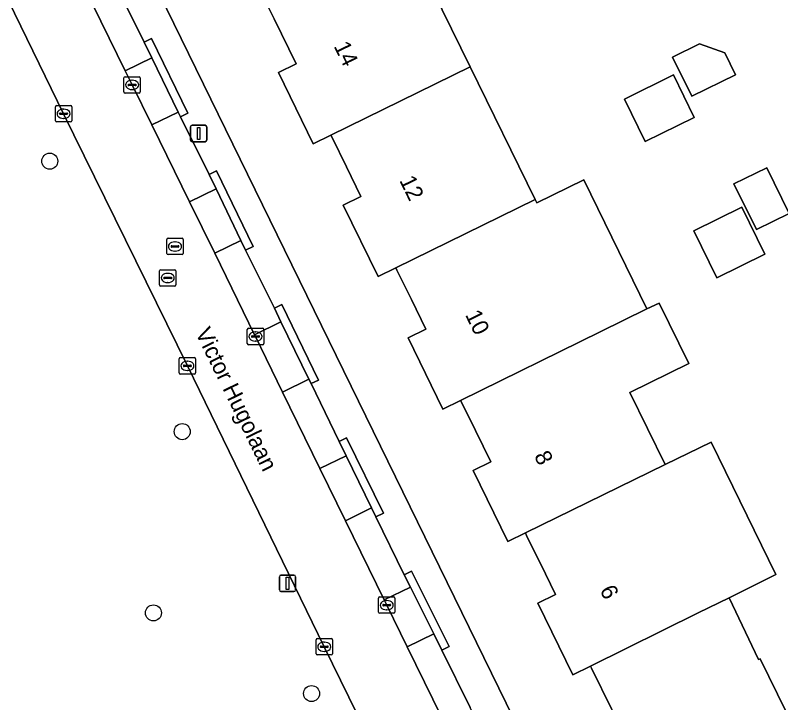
# Model space of a CAD drawing. Extents: x 160455 to 162082, y 388339 to 389736.
# Drawn here: x 160725.97 to 160772.64, y 388685.6 to 388727.48 of the extents above; entities that cross this region are included whole.
import ezdxf

# ---------------------------------------------------------------- set-up
doc = ezdxf.new("R2010")
doc.units = 0
for name, color, linetype in [('IMGEO_Boom', 7, 'Continuous'), ('IMGEO_Erf', 7, 'Continuous'), ('IMGEO_Groenvoorziening', 7, 'Continuous'), ('IMGEO_Kolk', 7, 'Continuous'), ('IMGEO_Lichtmast', 7, 'Continuous'), ('IMGEO_Openbare_ruimte_label', 7, 'Continuous'), ('IMGEO_Pand', 7, 'Continuous'), ('IMGEO_Pand_nummerreeks', 7, 'Continuous'), ('IMGEO_Parkeervlak_open', 7, 'Continuous'), ('IMGEO_Rijbaan_lokaal_gesloten', 7, 'Continuous'), ('IMGEO_Rioolput', 7, 'Continuous'), ('IMGEO_Voetpad_open', 7, 'Continuous')]:
    doc.layers.add(name, color=color, linetype=linetype)

msp = doc.modelspace()

# ---------------------------------------------------------------- linework, layer by layer
at = {"layer": 'IMGEO_Boom'}
for centre in [(160728.076, 388718.588), (160736.153, 388702.11), (160734.396, 388691.067), (160744.034, 388686.153)]:
    msp.add_circle(centre, 0.489, dxfattribs=at)
at = {"layer": 'IMGEO_Erf'}
for points in [[(160703.918, 388791.781), (160724.364, 388750), (160764.9, 388667.168), (160765.381, 388666.169), (160766.298, 388664.267), (160941.708, 388750)], [(160749.739, 388732.41), (160753.706, 388724.33), (160757.667, 388716.261), (160757.773, 388716.046), (160760.626, 388717.447), (160764.486, 388709.583), (160765.224, 388709.945), (160767.03, 388706.264), (160763.44, 388704.502), (160765.596, 388700.109), (160768.396, 388701.478), (160772.346, 388693.402), (160769.492, 388691.995), (160771.276, 388688.22), (160771.384, 388688.273), (160773.49, 388683.966)], [(160762.335, 388685.179), (160761.1, 388687.705), (160761.039, 388687.829), (160759.963, 388687.299), (160757.831, 388691.661), (160758.909, 388692.188), (160758.294, 388693.446), (160757.145, 388695.793), (160757.075, 388695.936), (160755.997, 388695.408), (160753.88, 388699.743), (160754.959, 388700.27), (160754.025, 388702.173), (160753.193, 388703.87), (160753.122, 388704.014), (160752.045, 388703.487), (160749.922, 388707.829), (160751, 388708.356), (160750.12, 388710.152), (160749.239, 388711.948), (160749.166, 388712.098), (160748.088, 388711.57), (160745.968, 388715.908), (160747.046, 388716.435), (160746.164, 388718.235), (160745.282, 388720.035), (160745.21, 388720.181), (160744.132, 388719.655), (160742.013, 388723.984), (160743.091, 388724.511), (160741.751, 388727.256), (160741.332, 388728.115)]]:
    msp.add_lwpolyline(points, dxfattribs=at)
for points in [[(160769.878, 388723.85), (160767.21, 388722.54), (160766.035, 388724.934), (160767.689, 388725.746), (160769.225, 388725.18)], [(160767.371, 388721.251), (160764.379, 388719.782), (160763.107, 388722.372), (160766.1, 388723.841)], [(160771.154, 388714.418), (160769.785, 388717.209), (160771.783, 388718.189), (160773.152, 388715.398)], [(160768.743, 388711.485), (160767.34, 388714.344), (160770.275, 388715.784), (160771.678, 388712.925)]]:
    msp.add_lwpolyline(points, close=True, dxfattribs=at)
at = {"layer": 'IMGEO_Groenvoorziening'}
for points in [[(160728.92, 388721.478), (160721.425, 388736.799), (160714.944, 388750), (160712.441, 388755.098), (160704.23, 388771.946), (160697.898, 388784.974), (160695.603, 388789.801), (160695.296, 388790.366), (160693.116, 388789.299), (160694.069, 388787.448), (160694.871, 388785.89), (160689.061, 388782.446), (160639.282, 388758.403)], [(160725.974, 388663.919), (160762.811, 388652.339), (160761.961, 388654.06), (160761.131, 388655.754), (160751.828, 388674.672), (160744.813, 388689.005), (160736.467, 388706.121), (160728.92, 388721.478)]]:
    msp.add_lwpolyline(points, dxfattribs=at)
at = {"layer": 'IMGEO_Kolk'}
for p, q in [((160732.593, 388722.809), (160732.593, 388723.661)), ((160732.668, 388723.735), (160733.52, 388723.735)), ((160733.081, 388723.515), (160733.106, 388723.515)), ((160733.594, 388723.661), (160733.594, 388722.809)), ((160732.852, 388723.229), (160732.852, 388723.241)), ((160733.29, 388723.192), (160732.892, 388723.192)), ((160732.895, 388723.278), (160733.293, 388723.278)), ((160733.104, 388722.955), (160733.079, 388722.955)), ((160733.336, 388723.241), (160733.336, 388723.229)), ((160733.52, 388722.735), (160732.668, 388722.735)), ((160728.493, 388721.978), (160729.345, 388721.978)), ((160728.418, 388721.052), (160728.418, 388721.904)), ((160728.677, 388721.472), (160728.677, 388721.484)), ((160728.72, 388721.521), (160729.118, 388721.521)), ((160728.906, 388721.758), (160728.931, 388721.758)), ((160729.161, 388721.484), (160729.161, 388721.472)), ((160729.419, 388721.904), (160729.419, 388721.052)), ((160729.115, 388721.435), (160728.717, 388721.435)), ((160728.929, 388721.198), (160728.904, 388721.198)), ((160729.345, 388720.978), (160728.493, 388720.978)), ((160740.193, 388708.407), (160741.045, 388708.407)), ((160740.118, 388707.481), (160740.118, 388708.333)), ((160740.42, 388707.95), (160740.818, 388707.95)), ((160740.606, 388708.187), (160740.631, 388708.187)), ((160741.119, 388708.333), (160741.119, 388707.481)), ((160740.377, 388707.901), (160740.377, 388707.913)), ((160740.815, 388707.864), (160740.417, 388707.864)), ((160740.629, 388707.627), (160740.604, 388707.627)), ((160740.861, 388707.913), (160740.861, 388707.901)), ((160741.045, 388707.407), (160740.193, 388707.407)), ((160735.965, 388705.694), (160735.965, 388706.546)), ((160736.04, 388706.62), (160736.892, 388706.62)), ((160736.966, 388706.546), (160736.966, 388705.694)), ((160736.224, 388706.114), (160736.224, 388706.126)), ((160736.662, 388706.077), (160736.264, 388706.077)), ((160736.267, 388706.163), (160736.665, 388706.163)), ((160736.453, 388706.4), (160736.478, 388706.4)), ((160736.708, 388706.126), (160736.708, 388706.114)), ((160736.892, 388705.62), (160736.04, 388705.62)), ((160736.476, 388705.84), (160736.451, 388705.84)), ((160748.117, 388691.116), (160748.117, 388691.968)), ((160748.192, 388692.042), (160749.044, 388692.042)), ((160748.605, 388691.822), (160748.63, 388691.822)), ((160749.118, 388691.968), (160749.118, 388691.116)), ((160748.376, 388691.536), (160748.376, 388691.548)), ((160748.814, 388691.499), (160748.416, 388691.499)), ((160748.419, 388691.585), (160748.817, 388691.585)), ((160748.628, 388691.262), (160748.603, 388691.262)), ((160748.86, 388691.548), (160748.86, 388691.536)), ((160749.044, 388691.042), (160748.192, 388691.042)), ((160744.311, 388688.578), (160744.311, 388689.43)), ((160744.386, 388689.504), (160745.238, 388689.504)), ((160744.799, 388689.284), (160744.824, 388689.284)), ((160745.312, 388689.43), (160745.312, 388688.578)), ((160744.57, 388688.998), (160744.57, 388689.01)), ((160745.008, 388688.961), (160744.61, 388688.961)), ((160744.613, 388689.047), (160745.011, 388689.047)), ((160745.054, 388689.01), (160745.054, 388688.998)), ((160745.238, 388688.504), (160744.386, 388688.504)), ((160744.822, 388688.724), (160744.797, 388688.724))]:
    msp.add_line(p, q, dxfattribs=at)
for points in [[(160732.593, 388722.809), (160732.593, 388723.661)], [(160732.668, 388723.735), (160733.52, 388723.735)], [(160733.594, 388723.661), (160733.594, 388722.809)], [(160733.52, 388722.735), (160732.668, 388722.735)], [(160728.493, 388721.978), (160729.345, 388721.978)], [(160728.418, 388721.052), (160728.418, 388721.904)], [(160729.419, 388721.904), (160729.419, 388721.052)], [(160729.345, 388720.978), (160728.493, 388720.978)], [(160740.193, 388708.407), (160741.045, 388708.407)], [(160740.118, 388707.481), (160740.118, 388708.333)], [(160741.119, 388708.333), (160741.119, 388707.481)], [(160741.045, 388707.407), (160740.193, 388707.407)], [(160735.965, 388705.694), (160735.965, 388706.546)], [(160736.04, 388706.62), (160736.892, 388706.62)], [(160736.966, 388706.546), (160736.966, 388705.694)], [(160736.892, 388705.62), (160736.04, 388705.62)], [(160748.117, 388691.116), (160748.117, 388691.968)], [(160748.192, 388692.042), (160749.044, 388692.042)], [(160749.118, 388691.968), (160749.118, 388691.116)], [(160749.044, 388691.042), (160748.192, 388691.042)], [(160744.311, 388688.578), (160744.311, 388689.43)], [(160744.386, 388689.504), (160745.238, 388689.504)], [(160745.312, 388689.43), (160745.312, 388688.578)], [(160745.238, 388688.504), (160744.386, 388688.504)]]:
    msp.add_lwpolyline(points, dxfattribs=at)
for centre, radius, start, end in [((160732.67, 388723.659), 0.0765, 91.552, 178.448), ((160732.67, 388723.659), 0.0765, 91.552, 178.448), ((160733.518, 388723.659), 0.0765, 1.552, 88.448), ((160733.518, 388723.659), 0.0765, 1.552, 88.448), ((160732.892, 388723.238), 0.0403, 85.8775, 175.7526), ((160732.889, 388723.228), 0.0366, 178.938, 274.7102), ((160733.293, 388723.235), 0.043, 264.8664, 352.4533), ((160733.297, 388723.24), 0.0386, 1.7309, 96.639), ((160732.67, 388722.811), 0.0765, 181.552, 268.448), ((160732.67, 388722.811), 0.0765, 181.552, 268.448), ((160733.518, 388722.811), 0.0765, 271.552, 358.448), ((160733.518, 388722.811), 0.0765, 271.552, 358.448), ((160728.495, 388721.902), 0.0765, 91.552, 178.448), ((160728.495, 388721.902), 0.0765, 91.552, 178.448), ((160729.343, 388721.902), 0.0765, 1.552, 88.448), ((160729.343, 388721.902), 0.0765, 1.552, 88.448), ((160728.717, 388721.481), 0.0403, 85.8775, 175.7526), ((160728.714, 388721.471), 0.0366, 178.938, 274.7102), ((160729.118, 388721.478), 0.043, 264.8664, 352.4533), ((160729.122, 388721.483), 0.0386, 1.7309, 96.639), ((160728.495, 388721.054), 0.0765, 181.552, 268.448), ((160728.495, 388721.054), 0.0765, 181.552, 268.448), ((160729.343, 388721.054), 0.0765, 271.552, 358.448), ((160729.343, 388721.054), 0.0765, 271.552, 358.448), ((160740.195, 388708.331), 0.0765, 91.552, 178.448), ((160740.195, 388708.331), 0.0765, 91.552, 178.448), ((160741.043, 388708.331), 0.0765, 1.552, 88.448), ((160741.043, 388708.331), 0.0765, 1.552, 88.448), ((160740.417, 388707.91), 0.0403, 85.8775, 175.7526), ((160740.822, 388707.912), 0.0386, 1.7309, 96.639), ((160740.195, 388707.483), 0.0765, 181.552, 268.448), ((160740.195, 388707.483), 0.0765, 181.552, 268.448), ((160740.414, 388707.9), 0.0366, 178.938, 274.7102), ((160740.818, 388707.907), 0.043, 264.8664, 352.4533), ((160741.043, 388707.483), 0.0765, 271.552, 358.448), ((160741.043, 388707.483), 0.0765, 271.552, 358.448), ((160736.042, 388706.544), 0.0765, 91.552, 178.448), ((160736.042, 388706.544), 0.0765, 91.552, 178.448), ((160736.89, 388706.544), 0.0765, 1.552, 88.448), ((160736.89, 388706.544), 0.0765, 1.552, 88.448), ((160736.264, 388706.123), 0.0403, 85.8775, 175.7526), ((160736.261, 388706.113), 0.0366, 178.938, 274.7102), ((160736.665, 388706.12), 0.043, 264.8664, 352.4533), ((160736.669, 388706.125), 0.0386, 1.7309, 96.639), ((160736.042, 388705.696), 0.0765, 181.552, 268.448), ((160736.042, 388705.696), 0.0765, 181.552, 268.448), ((160736.89, 388705.696), 0.0765, 271.552, 358.448), ((160736.89, 388705.696), 0.0765, 271.552, 358.448), ((160748.194, 388691.966), 0.0765, 91.552, 178.448), ((160748.194, 388691.966), 0.0765, 91.552, 178.448), ((160749.042, 388691.966), 0.0765, 1.552, 88.448), ((160749.042, 388691.966), 0.0765, 1.552, 88.448), ((160748.416, 388691.545), 0.0403, 85.8775, 175.7526), ((160748.413, 388691.535), 0.0366, 178.938, 274.7102), ((160748.817, 388691.542), 0.043, 264.8664, 352.4533), ((160748.821, 388691.547), 0.0386, 1.7309, 96.639), ((160748.194, 388691.118), 0.0765, 181.552, 268.448), ((160748.194, 388691.118), 0.0765, 181.552, 268.448), ((160749.042, 388691.118), 0.0765, 271.552, 358.448), ((160749.042, 388691.118), 0.0765, 271.552, 358.448), ((160744.388, 388689.428), 0.0765, 91.552, 178.448), ((160744.388, 388689.428), 0.0765, 91.552, 178.448), ((160745.236, 388689.428), 0.0765, 1.552, 88.448), ((160745.236, 388689.428), 0.0765, 1.552, 88.448), ((160744.61, 388689.007), 0.0403, 85.8775, 175.7526), ((160744.607, 388688.997), 0.0366, 178.938, 274.7102), ((160745.011, 388689.004), 0.043, 264.8664, 352.4533), ((160745.015, 388689.009), 0.0386, 1.7309, 96.639), ((160744.388, 388688.58), 0.0765, 181.552, 268.448), ((160744.388, 388688.58), 0.0765, 181.552, 268.448), ((160745.236, 388688.58), 0.0765, 271.552, 358.448), ((160745.236, 388688.58), 0.0765, 271.552, 358.448)]:
    msp.add_arc(centre, radius, start, end, dxfattribs=at)
for centre, major_axis, ratio, start_param, end_param in [((160733.08, 388723.235), (-0.387, 0.002), 0.722429, 4.712389, 7.853982), ((160733.105, 388723.235), (-0.39, 0.002), 0.717154, 1.570796, 4.712389), ((160728.905, 388721.478), (-0.387, 0.002), 0.722429, 4.712389, 7.853982), ((160728.93, 388721.478), (-0.39, 0.002), 0.717154, 1.570796, 4.712389), ((160740.605, 388707.907), (-0.387, 0.002), 0.722429, 4.712389, 7.853982), ((160740.63, 388707.907), (-0.39, 0.002), 0.717154, 1.570796, 4.712389), ((160736.452, 388706.12), (-0.387, 0.002), 0.722429, 4.712389, 7.853982), ((160736.477, 388706.12), (-0.39, 0.002), 0.717154, 1.570796, 4.712389), ((160748.604, 388691.542), (-0.387, 0.002), 0.722429, 4.712389, 7.853982), ((160748.629, 388691.542), (-0.39, 0.002), 0.717154, 1.570796, 4.712389), ((160744.798, 388689.004), (-0.387, 0.002), 0.722429, 4.712389, 7.853982), ((160744.823, 388689.004), (-0.39, 0.002), 0.717154, 1.570796, 4.712389)]:
    msp.add_ellipse(centre, major_axis=major_axis, ratio=ratio, start_param=start_param, end_param=end_param, dxfattribs=at)
at = {"layer": 'IMGEO_Lichtmast'}
for p, q in [((160736.652, 388719.875), (160736.652, 388720.675)), ((160736.652, 388720.675), (160736.652, 388719.875)), ((160736.752, 388720.775), (160737.542, 388720.775)), ((160737.542, 388720.775), (160736.752, 388720.775)), ((160737.642, 388720.675), (160737.642, 388719.875)), ((160737.642, 388719.875), (160737.642, 388720.675)), ((160737.542, 388719.775), (160736.752, 388719.775)), ((160736.752, 388719.775), (160737.542, 388719.775)), ((160742.071, 388692.469), (160742.071, 388693.269)), ((160742.071, 388693.269), (160742.071, 388692.469)), ((160742.171, 388693.369), (160742.961, 388693.369)), ((160742.961, 388693.369), (160742.171, 388693.369)), ((160743.061, 388693.269), (160743.061, 388692.469)), ((160743.061, 388692.469), (160743.061, 388693.269)), ((160742.961, 388692.369), (160742.171, 388692.369)), ((160742.171, 388692.369), (160742.961, 388692.369))]:
    msp.add_line(p, q, dxfattribs=at)
for points in [[(160737.072, 388720.65), (160737.222, 388720.65), (160737.222, 388719.9), (160737.072, 388719.9), (160737.072, 388720.65)], [(160742.491, 388693.244), (160742.641, 388693.244), (160742.641, 388692.494), (160742.491, 388692.494), (160742.491, 388693.244)]]:
    msp.add_lwpolyline(points, dxfattribs=at)
for centre, start, end in [((160736.752, 388720.675), 90, 180), ((160736.752, 388720.675), 90, 180), ((160737.542, 388720.675), 0, 90), ((160737.542, 388720.675), 360, 90), ((160736.752, 388719.875), 180, 270), ((160736.752, 388719.875), 180, 270), ((160737.542, 388719.875), 270, 0), ((160737.542, 388719.875), 270, 0), ((160742.171, 388693.269), 90, 180), ((160742.171, 388693.269), 90, 180), ((160742.961, 388693.269), 0, 90), ((160742.961, 388693.269), 360, 90), ((160742.171, 388692.469), 180, 270), ((160742.171, 388692.469), 180, 270), ((160742.961, 388692.469), 270, 0), ((160742.961, 388692.469), 270, 0)]:
    msp.add_arc(centre, 0.1, start, end, dxfattribs=at)
at = {"layer": 'IMGEO_Pand'}
for points in [[(160749.739, 388732.41), (160741.257, 388728.268), (160741.332, 388728.115), (160741.751, 388727.256), (160743.091, 388724.511), (160742.013, 388723.984), (160744.132, 388719.655), (160745.21, 388720.181), (160753.706, 388724.33)], [(160767.21, 388722.54), (160769.878, 388723.85), (160769.225, 388725.18), (160767.689, 388725.746), (160766.035, 388724.934)], [(160753.706, 388724.33), (160745.21, 388720.181), (160745.282, 388720.035), (160746.164, 388718.235), (160747.046, 388716.435), (160745.968, 388715.908), (160748.088, 388711.57), (160749.166, 388712.098), (160757.667, 388716.261)], [(160764.379, 388719.782), (160767.371, 388721.251), (160766.1, 388723.841), (160763.107, 388722.372)], [(160769.785, 388717.209), (160771.154, 388714.418), (160773.152, 388715.398), (160771.783, 388718.189)], [(160757.773, 388716.046), (160757.667, 388716.261), (160749.166, 388712.098), (160749.239, 388711.948), (160750.12, 388710.152), (160751, 388708.356), (160749.922, 388707.829), (160752.045, 388703.487), (160753.122, 388704.014), (160761.633, 388708.182), (160764.486, 388709.583), (160760.626, 388717.447)], [(160771.678, 388712.925), (160770.275, 388715.784), (160767.34, 388714.344), (160768.743, 388711.485)], [(160763.44, 388704.502), (160767.03, 388706.264), (160765.224, 388709.945), (160764.486, 388709.583), (160761.633, 388708.182), (160753.122, 388704.014), (160753.193, 388703.87), (160754.025, 388702.173), (160754.959, 388700.27), (160753.88, 388699.743), (160755.997, 388695.408), (160757.075, 388695.936), (160765.596, 388700.109)], [(160765.596, 388700.109), (160757.075, 388695.936), (160757.145, 388695.793), (160758.294, 388693.446), (160758.909, 388692.188), (160757.831, 388691.661), (160759.963, 388687.299), (160761.039, 388687.829), (160767.598, 388691.062), (160769.492, 388691.995), (160772.346, 388693.402), (160768.396, 388701.478)], [(160769.492, 388691.995), (160767.598, 388691.062), (160761.039, 388687.829), (160761.1, 388687.705), (160762.335, 388685.179), (160762.861, 388684.104), (160761.785, 388683.575), (160763.926, 388679.224), (160765.001, 388679.757), (160773.49, 388683.966), (160771.384, 388688.273), (160771.276, 388688.22)]]:
    msp.add_lwpolyline(points, close=True, dxfattribs=at)
at = {"layer": 'IMGEO_Parkeervlak_open'}
for points in [[(160732.062, 388729.416), (160731.832, 388729.887), (160730.208, 388729.122), (160732.673, 388724.094), (160734.289, 388724.886), (160733.82, 388725.848)], [(160734.289, 388724.886), (160732.673, 388724.094), (160733.094, 388723.235), (160734.291, 388720.796), (160735.898, 388721.585)], [(160736.039, 388721.297), (160735.898, 388721.585), (160734.291, 388720.796), (160736.594, 388716.104), (160738.218, 388716.901), (160737.796, 388717.777)], [(160738.218, 388716.901), (160736.594, 388716.104), (160738.129, 388712.977), (160739.73, 388713.762)], [(160740.016, 388713.168), (160739.73, 388713.762), (160738.129, 388712.977), (160740.565, 388708.014), (160742.172, 388708.803), (160741.767, 388709.638)], [(160742.172, 388708.803), (160740.565, 388708.014), (160740.618, 388707.906), (160742.272, 388704.523), (160743.872, 388705.304)], [(160744.002, 388705.036), (160743.872, 388705.304), (160742.272, 388704.523), (160744.55, 388699.862), (160746.145, 388700.642), (160745.719, 388701.513)], [(160746.145, 388700.642), (160744.55, 388699.862), (160746.104, 388696.682), (160747.699, 388697.462)], [(160747.964, 388696.92), (160747.699, 388697.462), (160746.104, 388696.682), (160748.464, 388691.854), (160750.063, 388692.635), (160749.687, 388693.39)], [(160750.063, 388692.635), (160748.464, 388691.854), (160748.617, 388691.542), (160749.864, 388688.996), (160751.48, 388689.787)], [(160751.973, 388688.796), (160751.48, 388689.787), (160749.864, 388688.996), (160752.476, 388683.661), (160754.113, 388684.463), (160753.709, 388685.3)]]:
    msp.add_lwpolyline(points, close=True, dxfattribs=at)
at = {"layer": 'IMGEO_Rijbaan_lokaal_gesloten'}
for points in [[(160721.425, 388736.799), (160728.92, 388721.478), (160736.467, 388706.121), (160744.813, 388689.005), (160751.828, 388674.672)], [(160752.476, 388683.661), (160749.864, 388688.996), (160748.617, 388691.542), (160748.464, 388691.854), (160746.104, 388696.682), (160744.55, 388699.862), (160742.272, 388704.523), (160740.618, 388707.906), (160740.565, 388708.014), (160738.129, 388712.977), (160736.594, 388716.104), (160734.291, 388720.796), (160733.094, 388723.235), (160732.673, 388724.094), (160730.208, 388729.122)]]:
    msp.add_lwpolyline(points, dxfattribs=at)
at = {"layer": 'IMGEO_Rioolput'}
for p, q in [((160735.21, 388712.968), (160735.21, 388713.82)), ((160735.285, 388713.894), (160736.137, 388713.894)), ((160735.698, 388713.674), (160735.723, 388713.674)), ((160736.211, 388713.82), (160736.211, 388712.968)), ((160735.469, 388713.388), (160735.469, 388713.4)), ((160735.907, 388713.351), (160735.509, 388713.351)), ((160735.512, 388713.437), (160735.91, 388713.437)), ((160735.721, 388713.114), (160735.696, 388713.114)), ((160735.953, 388713.4), (160735.953, 388713.388)), ((160736.137, 388712.894), (160735.285, 388712.894)), ((160734.767, 388711.05), (160734.767, 388711.902)), ((160734.842, 388711.976), (160735.694, 388711.976)), ((160735.255, 388711.756), (160735.28, 388711.756)), ((160735.768, 388711.902), (160735.768, 388711.05)), ((160735.026, 388711.47), (160735.026, 388711.482)), ((160735.464, 388711.433), (160735.066, 388711.433)), ((160735.069, 388711.519), (160735.467, 388711.519)), ((160735.278, 388711.196), (160735.253, 388711.196)), ((160735.51, 388711.482), (160735.51, 388711.47)), ((160735.694, 388710.976), (160734.842, 388710.976))]:
    msp.add_line(p, q, dxfattribs=at)
for points in [[(160735.21, 388712.968), (160735.21, 388713.82)], [(160735.285, 388713.894), (160736.137, 388713.894)], [(160736.211, 388713.82), (160736.211, 388712.968)], [(160736.137, 388712.894), (160735.285, 388712.894)], [(160734.767, 388711.05), (160734.767, 388711.902)], [(160734.842, 388711.976), (160735.694, 388711.976)], [(160735.768, 388711.902), (160735.768, 388711.05)], [(160735.694, 388710.976), (160734.842, 388710.976)]]:
    msp.add_lwpolyline(points, dxfattribs=at)
for centre, radius, start, end in [((160735.287, 388713.818), 0.0765, 91.552, 178.448), ((160735.287, 388713.818), 0.0765, 91.552, 178.448), ((160736.135, 388713.818), 0.0765, 1.552, 88.448), ((160736.135, 388713.818), 0.0765, 1.552, 88.448), ((160735.509, 388713.397), 0.0403, 85.8775, 175.7526), ((160735.506, 388713.387), 0.0366, 178.938, 274.7102), ((160735.91, 388713.394), 0.043, 264.8664, 352.4533), ((160735.914, 388713.399), 0.0386, 1.7309, 96.639), ((160735.287, 388712.97), 0.0765, 181.552, 268.448), ((160735.287, 388712.97), 0.0765, 181.552, 268.448), ((160736.135, 388712.97), 0.0765, 271.552, 358.448), ((160736.135, 388712.97), 0.0765, 271.552, 358.448), ((160734.844, 388711.9), 0.0765, 91.552, 178.448), ((160734.844, 388711.9), 0.0765, 91.552, 178.448), ((160735.692, 388711.9), 0.0765, 1.552, 88.448), ((160735.692, 388711.9), 0.0765, 1.552, 88.448), ((160735.066, 388711.479), 0.0403, 85.8775, 175.7526), ((160735.063, 388711.469), 0.0366, 178.938, 274.7102), ((160735.467, 388711.476), 0.043, 264.8664, 352.4533), ((160735.471, 388711.481), 0.0386, 1.7309, 96.639), ((160734.844, 388711.052), 0.0765, 181.552, 268.448), ((160734.844, 388711.052), 0.0765, 181.552, 268.448), ((160735.692, 388711.052), 0.0765, 271.552, 358.448), ((160735.692, 388711.052), 0.0765, 271.552, 358.448)]:
    msp.add_arc(centre, radius, start, end, dxfattribs=at)
for centre, major_axis, ratio, start_param, end_param in [((160735.697, 388713.394), (-0.387, 0.002), 0.722429, 4.712389, 7.853982), ((160735.722, 388713.394), (-0.39, 0.002), 0.717154, 1.570796, 4.712389), ((160735.254, 388711.476), (-0.387, 0.002), 0.722429, 4.712389, 7.853982), ((160735.279, 388711.476), (-0.39, 0.002), 0.717154, 1.570796, 4.712389)]:
    msp.add_ellipse(centre, major_axis=major_axis, ratio=ratio, start_param=start_param, end_param=end_param, dxfattribs=at)
at = {"layer": 'IMGEO_Voetpad_open'}
for points in [[(160771.675, 388653), (160770.89, 388654.736), (160770.196, 388656.176), (160769.08, 388658.493), (160766.298, 388664.267), (160765.381, 388666.169), (160764.9, 388667.168), (160724.364, 388750), (160703.918, 388791.781)], [(160732.062, 388729.416), (160733.82, 388725.848), (160734.269, 388726.067), (160736.488, 388721.516), (160736.039, 388721.297), (160737.796, 388717.777), (160738.246, 388717.993), (160740.466, 388713.384), (160740.016, 388713.168), (160741.767, 388709.638), (160742.216, 388709.856), (160744.451, 388705.254), (160744.002, 388705.036), (160745.719, 388701.513), (160746.168, 388701.732), (160748.413, 388697.139), (160747.964, 388696.92), (160749.687, 388693.39), (160750.134, 388693.612), (160752.42, 388689.018), (160751.973, 388688.796), (160753.709, 388685.3)]]:
    msp.add_lwpolyline(points, dxfattribs=at)
for points in [[(160734.269, 388726.067), (160733.82, 388725.848), (160734.289, 388724.886), (160735.898, 388721.585), (160736.039, 388721.297), (160736.488, 388721.516)], [(160738.246, 388717.993), (160737.796, 388717.777), (160738.218, 388716.901), (160739.73, 388713.762), (160740.016, 388713.168), (160740.466, 388713.384)], [(160742.216, 388709.856), (160741.767, 388709.638), (160742.172, 388708.803), (160743.872, 388705.304), (160744.002, 388705.036), (160744.451, 388705.254)], [(160746.168, 388701.732), (160745.719, 388701.513), (160746.145, 388700.642), (160747.699, 388697.462), (160747.964, 388696.92), (160748.413, 388697.139)], [(160750.134, 388693.612), (160749.687, 388693.39), (160750.063, 388692.635), (160751.48, 388689.787), (160751.973, 388688.796), (160752.42, 388689.018)]]:
    msp.add_lwpolyline(points, close=True, dxfattribs=at)

# ---------------------------------------------------------------- texts
at = {"layer": 'IMGEO_Openbare_ruimte_label'}
msp.add_text('Victor Hugolaan', height=1, rotation=295.9757, dxfattribs=at).set_placement((160736.928, 388708.154))
at = {"layer": 'IMGEO_Pand_nummerreeks'}
for s, p in [('14', (160745.37, 388725.601)), ('12', (160749.372, 388717.423)), ('10', (160753.379, 388709.236)), ('8', (160757.583, 388700.64)), ('6', (160761.585, 388692.463))]:
    msp.add_text(s, height=1, rotation=296.0751, dxfattribs=at).set_placement(p)

doc.saveas('drawing.dxf')
